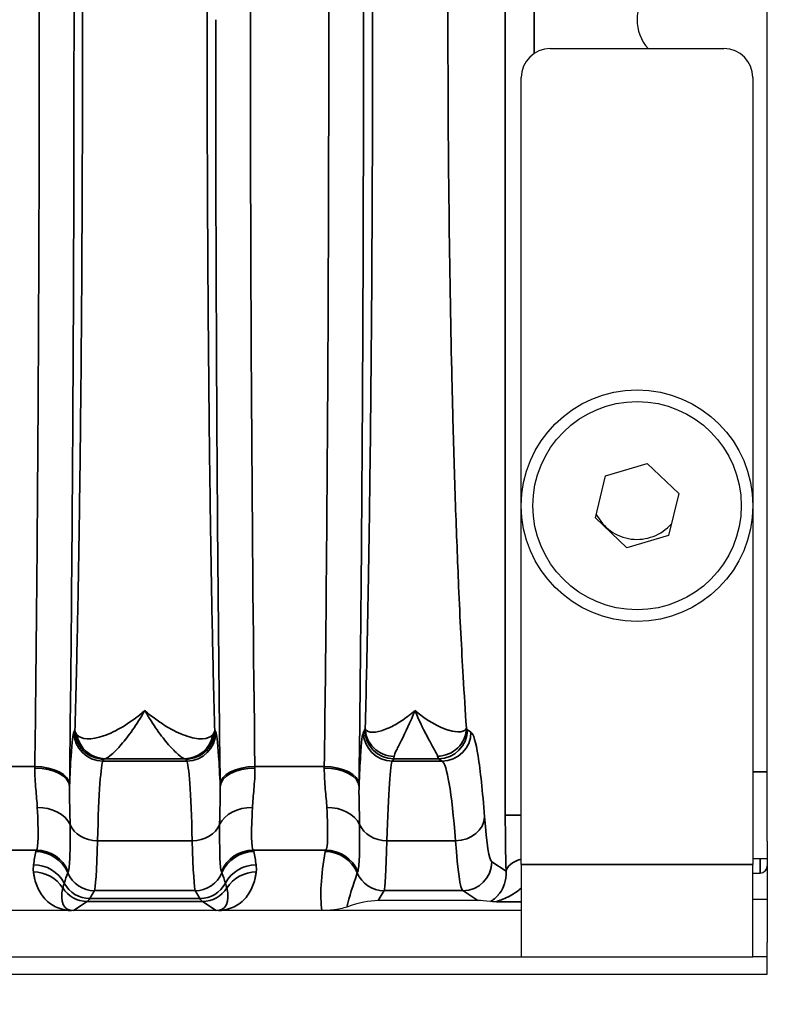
# Model space of a CAD drawing. Header units: millimetres. Extents: x 399 to 6233, y -1870 to 1602.
# Tile 547 of 656: x 6075 to 6087, y -120 to -103. Entities that reach past the tile are written whole.
import ezdxf

# ---------------------------------------------------------------- set-up
doc = ezdxf.new("R2010")
doc.units = ezdxf.units.MM
for name, color, linetype, lineweight in [('AM_5', 3, 'Continuous', 25), ('可見 (ISO)', 7, 'Continuous', 25), ('窄部可見 (ISO)', 7, 'Continuous', 35)]:
    doc.layers.add(name, color=color, linetype=linetype, lineweight=lineweight)
doc.styles.add('尺寸標註', font='romans.shx', dxfattribs={"bigfont": 'CHINESET.SHX'})
doc.dimstyles.new('CNS1$0', dxfattribs={"dimtxt": 2.5, "dimasz": 2.5, "dimexe": 1, "dimexo": 1, "dimgap": 1.5, "dimtad": 1, "dimtoh": 1, "dimdec": 1, "dimdsep": 46, "dimtxsty": '尺寸標註', "dimcen": 0, "dimclrd": 2, "dimclre": 2, "dimclrt": 1, "dimadec": 0, "dimazin": 2, "dimtp": 0.1, "dimtm": 0.1, "dimtfac": 0.71, "dimtdec": 1, "dimtmove": 0, "dimatfit": 0, "dimfxl": 0, "dimlwd": 13, "dimlwe": 13, "dimarcsym": 0})

# ---------------------------------------------------------------- blocks, each defined once
blk = doc.blocks.new('*D332')
at = {"layer": 'AM_5', "color": 2, "lineweight": 13}
for p, q in [((6099.13, -103.796), (6099.13, -138.156)), ((5938.43, -120.028), (5938.43, -138.156)), ((6096.63, -137.156), (5940.93, -137.156))]:
    blk.add_line(p, q, dxfattribs=at)
at = {"layer": 'AM_5', "color": 2, "lineweight": -2}
for points in [[(5940.93, -136.739), (5940.93, -137.573), (5938.43, -137.156)], [(6096.63, -136.739), (6096.63, -137.573), (6099.13, -137.156)]]:
    blk.add_solid(points, dxfattribs=at)
at = {"layer": 'Defpoints', "color": 0, "lineweight": -2}
for p in [(6099.13, -102.796), (5938.43, -119.028), (5938.43, -137.156)]:
    blk.add_point(p, dxfattribs=at)
at = {"layer": 'AM_5', "color": 1, "insert": (6018.78, -134.406), "char_height": 2.5, "attachment_point": 5, "style": '尺寸標註'}
blk.add_mtext('160.7', dxfattribs=at)

msp = doc.modelspace()

# ---------------------------------------------------------------- linework, layer by layer
at = {"layer": '可見 (ISO)'}
for p, q in [((6087.43, -116.996), (6087.43, -88.596)), ((6083.68, -103.296), (6086.68, -103.296)), ((6083.18, -117.396), (6083.18, -103.796)), ((6087.18, -103.796), (6087.18, -117.396)), ((6084.636, -110.678), (6085.356, -110.466)), ((6085.356, -110.466), (6085.9, -110.984)), ((6084.46, -111.408), (6084.636, -110.678)), ((6085.9, -110.984), (6085.723, -111.714)), ((6085.003, -111.925), (6084.46, -111.408)), ((6085.723, -111.714), (6085.003, -111.925)), ((6080.526, -113.296), (6080.526, -113.296)), ((6082.132, -113.296), (6082.132, -113.296)), ((6087.43, -116.996), (6087.43, -118.746)), ((6083.18, -117.396), (6083.18, -118.996)), ((6087.18, -117.296), (6087.43, -117.296)), ((6087.18, -118.996), (6087.18, -117.396)), ((6075.839, -117.546), (6075.839, -117.546)), ((6077.52, -117.546), (6077.52, -117.546)), ((6080.839, -117.546), (6080.839, -117.546)), ((6082.099, -117.546), (6082.099, -117.546)), ((6087.18, -117.546), (6087.305, -117.546)), ((6087.43, -117.496), (6087.405, -117.496)), ((6082.43, -118.022), (6080.707, -118.022)), ((6087.18, -117.996), (6087.43, -117.996)), ((6083.18, -118.196), (5978.68, -118.196)), ((6087.43, -118.996), (6087.43, -118.746)), ((5978.68, -118.996), (6083.18, -118.996)), ((6083.18, -118.996), (6087.18, -118.996)), ((6087.43, -118.996), (6087.18, -118.996)), ((6087.43, -119.296), (6087.43, -118.996)), ((5974.43, -119.296), (6087.43, -119.296))]:
    msp.add_line(p, q, dxfattribs=at)
for radius in [2, 1.8]:
    msp.add_circle((6085.18, -111.196), radius, dxfattribs=at)
for centre, radius, start, end in [((6085.93, -102.796), 0.75, 138.1897, 221.8103), ((6083.68, -103.796), 0.5, 90, 180), ((6086.68, -103.796), 0.5, 0, 90), ((6085.18, -110.996), 0.783, 206.0818, 319.2263), ((6087.305, -117.421), 0.125, 270, 0)]:
    msp.add_arc(centre, radius, start, end, dxfattribs=at)
for centre, major_axis, ratio, start_param, end_param in [((6080.207, -118.355), (-0.703, -0.26), 0.296942, 3.818001, 4.660239), ((6083.68, -118.355), (-1.346, 0.312), 0.087373, 5.606534, 5.922498)]:
    msp.add_ellipse(centre, major_axis=major_axis, ratio=ratio, start_param=start_param, end_param=end_param, dxfattribs=at)
for points, knots in [([(6082.756, -118.043), (6082.723, -118.042), (6082.698, -118.042), (6082.664, -118.04), (6082.653, -118.039), (6082.647, -118.039)], [-0.0000078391, -0.0000078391, -0.0000078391, -0.0000078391, 0.000153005, 0.000153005, 0.0003138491, 0.0003138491, 0.0003138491, 0.0003138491]), ([(6075.447, -118.196), (6075.441, -118.196), (6075.435, -118.196), (6075.428, -118.196), (6075.422, -118.196), (6075.416, -118.196), (6075.411, -118.196)], [-0.00000491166, -0.00000491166, -0.00000491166, -0.00000491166, 0.00001772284, 0.00001772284, 0.00001772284, 0.00003506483, 0.00003506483, 0.00003506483, 0.00003506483]), ([(6077.949, -118.196), (6077.942, -118.196), (6077.934, -118.196), (6077.928, -118.196), (6077.922, -118.196), (6077.917, -118.196), (6077.912, -118.196)], [0.00000000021, 0.00000000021, 0.00000000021, 0.00000000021, 0.00002113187, 0.00002113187, 0.00002113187, 0.0000394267, 0.0000394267, 0.0000394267, 0.0000394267]), ([(6080.167, -118.134), (6080.138, -118.144), (6080.101, -118.155), (6080.024, -118.172), (6079.971, -118.182), (6079.88, -118.19), (6079.852, -118.193), (6079.806, -118.195), (6079.792, -118.195), (6079.771, -118.196), (6079.764, -118.196), (6079.753, -118.196), (6079.749, -118.196), (6079.742, -118.196), (6079.739, -118.196), (6079.735, -118.196)], [-0.2326944, -0.2326944, -0.2326944, -0.2326944, -0.1132276, -0.1132276, -0.0354432, -0.0354432, -0.0129893, -0.0129893, -0.0052284, -0.0052284, -0.0022698, -0.0022698, -0.0010702, -0.0010702, 0, 0, 0, 0])]:
    msp.add_open_spline(points, degree=3, knots=knots, dxfattribs=at)
at = {"layer": '窄部可見 (ISO)'}
for p, q in [((6082.905, -116.543), (6082.905, -89.049)), ((6083.404, -102.213), (6083.404, -103.379)), ((6075.454, -115.11), (6075.472, -115.079)), ((6077.887, -115.079), (6077.905, -115.11)), ((6080.454, -115.11), (6080.478, -115.07)), ((6082.252, -115.07), (6082.312, -115.11)), ((6073.577, -115.705), (6074.779, -115.705)), ((6075.972, -115.579), (6075.954, -115.61)), ((6075.954, -115.61), (6077.405, -115.61)), ((6077.366, -115.569), (6075.994, -115.569)), ((6077.405, -115.61), (6077.387, -115.579)), ((6078.58, -115.705), (6079.779, -115.705)), ((6080.978, -115.569), (6080.954, -115.61)), ((6080.954, -115.61), (6081.813, -115.61)), ((6081.752, -115.569), (6080.978, -115.569)), ((6081.813, -115.61), (6081.752, -115.569)), ((6087.43, -115.796), (6087.18, -115.796)), ((6083.18, -116.543), (6082.905, -116.543)), ((6077.499, -116.988), (6075.86, -116.988)), ((6082.047, -116.988), (6080.86, -116.988)), ((6074.806, -117.151), (6073.517, -117.151)), ((6079.806, -117.151), (6078.553, -117.151)), ((6082.671, -117.351), (6082.918, -117.515)), ((6083.18, -117.396), (6087.18, -117.396)), ((6087.305, -117.296), (6087.305, -117.546)), ((6075.81, -117.85), (6075.729, -117.986)), ((6077.549, -117.85), (6075.81, -117.85)), ((6077.63, -117.986), (6077.549, -117.85)), ((6080.81, -117.85), (6080.707, -118.022)), ((6082.172, -117.85), (6080.81, -117.85)), ((6082.43, -118.022), (6082.172, -117.85)), ((6075.685, -118.037), (6075.447, -118.196)), ((6077.674, -118.037), (6075.685, -118.037)), ((6075.729, -117.986), (6077.63, -117.986)), ((6077.912, -118.196), (6077.674, -118.037)), ((6083.18, -118.043), (6082.756, -118.043))]:
    msp.add_line(p, q, dxfattribs=at)
for centre, major_axis, ratio, start_param, end_param in [((6079.039, -102.796), (0, -25), 0.02145, 4.169777, 4.712389), ((6079.039, -102.796), (0, -25), 0.02145, 4.712389, 5.255001), ((6080.476, -112.574), (0, -2.497), 0.020942, 0.034786, 0.167317), ((6082.256, -112.568), (0, -2.503), 0.052336, 6.10989, 6.24844), ((6075.954, -115.11), (-0.429, 0.257), 0.999172, 0.54067, 2.110736), ((6075.994, -115.07), (0.117, -0.486), 0.989056, 4.648351, 6.04438), ((6077.366, -115.07), (-0.117, -0.486), 0.989056, 0.238805, 1.634834), ((6077.405, -115.11), (0.429, 0.257), 0.999172, 4.17245, 5.742515), ((6080.954, -115.11), (0.429, -0.257), 0.999172, 3.682263, 5.252328), ((6080.978, -115.07), (0.429, -0.257), 0.999172, 3.682263, 5.252328), ((6081.752, -115.07), (0.277, 0.416), 0.998023, 3.730274, 5.299244), ((6081.813, -115.11), (0.277, 0.416), 0.998023, 3.730274, 5.299244), ((6080.976, -112.57), (0, -3.001), 0.017453, 0.034901, 0.167215), ((6081.757, -112.566), (0, -3.006), 0.043632, 6.109925, 6.248313), ((6074.731, -114.547), (0.008, 2.508), 0.023353, 4.220304, 4.232385), ((6074.779, -116.015), (0.6, -0.008), 0.516344, 0.024457, 1.577318), ((6075.96, -123.608), (0, 8.003), 0.022251, 0.034889, 0.596848), ((6077.399, -123.608), (0, 8.003), 0.022251, 5.686337, 6.248296), ((6078.58, -116.015), (-0.6, -0.008), 0.516344, 4.705867, 6.258728), ((6078.629, -114.547), (0.008, -2.509), 0.023353, 5.192398, 5.204479), ((6079.731, -114.547), (0.008, 2.509), 0.023353, 4.220301, 4.232382), ((6079.779, -116.015), (0.6, -0.008), 0.516344, 0.024457, 1.577318), ((6080.96, -123.608), (0, 8.003), 0.022251, 0.034889, 0.596848), ((6081.797, -123.605), (0, -8), 0.055683, 2.544616, 3.106686), ((6074.779, -116.047), (0.6, -0.008), 0.525274, 0.024614, 1.577589), ((6078.581, -116.047), (-0.6, -0.008), 0.525274, 4.705596, 6.258572), ((6079.779, -116.047), (0.6, -0.008), 0.525274, 0.024614, 1.577589), ((6075.33, -114.625), (0.008, 3.01), 0.01946, 4.220267, 4.232368), ((6078.029, -114.625), (0.008, -3.01), 0.019461, 5.192415, 5.204517), ((6080.33, -114.625), (0.008, 3.01), 0.019461, 4.220257, 4.232359), ((6074.822, -116.865), (0.6, 0.023), 0.752166, 0.306707, 1.54183), ((6078.538, -116.865), (-0.6, 0.023), 0.752166, 4.741355, 5.976479), ((6079.822, -116.865), (0.6, 0.023), 0.752166, 0.306707, 1.54183), ((6082.047, -116.575), (0.499, 0.038), 0.826263, 4.648767, 6.190139), ((6082.666, -113.648), (0.013, -3.705), 0.057031, 5.622891, 6.244935), ((6082.99, -116.641), (0.005, -1.79), 0.047447, 4.657656, 5.222504), ((6075.86, -116.575), (-0.5, 0.015), 0.826915, 0.361643, 1.596274), ((6077.499, -116.575), (0.5, 0.015), 0.826915, 4.686911, 5.921542), ((6080.86, -116.575), (-0.5, 0.015), 0.826915, 0.361643, 1.596274), ((6075.812, -113.736), (0.005, 4.117), 0.020515, 3.17966, 3.801678), ((6077.547, -113.736), (-0.005, 4.117), 0.020515, 2.481507, 3.103525), ((6080.812, -113.736), (0.005, 4.117), 0.020515, 3.17966, 3.801678), ((6082.166, -113.736), (-0.013, 4.117), 0.051328, 2.481346, 3.103383), ((6075.536, -116.663), (-0.583, -1.898), 0.300773, 5.075994, 5.20279), ((6086.474, -117.182), (-11.679, 0), 0.058758, 6.23842, 6.27237), ((6074.795, -117.773), (-0.59, 0.11), 0.998212, 3.721475, 4.896388), ((6074.806, -117.75), (-0.477, 0.364), 0.997266, 4.194851, 5.363923), ((6078.553, -117.75), (-0.477, -0.364), 0.997266, 4.060855, 5.229927), ((6078.564, -117.773), (-0.59, -0.11), 0.998212, 4.52839, 5.703303), ((6066.886, -117.182), (11.679, 0), 0.058758, 0.010815, 0.044766), ((6077.823, -116.663), (0.583, -1.898), 0.300773, 1.080395, 1.207191), ((6091.473, -117.182), (-11.679, 0), 0.058758, 6.238419, 6.272371), ((6079.795, -117.773), (-0.59, 0.11), 0.998212, 3.721475, 4.896388), ((6079.806, -117.75), (-0.477, 0.364), 0.997266, 4.194851, 5.363923), ((6074.758, -118.001), (-0.594, 0.083), 0.998238, 3.769539, 4.851199), ((6078.601, -118.001), (-0.594, -0.083), 0.998238, 4.573579, 5.655239), ((6082.172, -117.351), (0.277, 0.416), 0.998023, 3.730274, 5.299244), ((6083.417, -117.515), (-0.5, -0.015), 0.485876, 5.193812, 6.22327), ((6074.756, -118.125), (-0.595, -0.075), 0.998245, 3.58034, 4.5867), ((9203.209, -120.743), (-3128.282, 0.854), 0.045755, 6.266788, 6.268029), ((6078.36, -109.725), (-3.014, -7.827), 0.001618, 6.189135, 6.234176), ((6075.81, -117.351), (-0.429, 0.257), 0.999172, 0.935442, 2.110736), ((6077.549, -117.351), (0.429, 0.257), 0.999172, 4.17245, 5.347743), ((6074.999, -109.725), (3.014, -7.827), 0.001618, 0.049009, 0.09405), ((2950.15, -120.743), (3128.282, 0.854), 0.045755, 0.015157, 0.016397), ((6078.603, -118.125), (-0.595, 0.075), 0.998245, 4.838078, 5.844438), ((6081.182, -116.731), (1.006, 2.097), 0.194686, 2.059644, 2.3927), ((6083.36, -109.725), (-3.014, -7.827), 0.001618, 6.189135, 6.234176), ((6080.81, -117.351), (0.429, -0.257), 0.999172, 4.077035, 5.252328), ((6075.729, -117.486), (-0.429, 0.257), 0.999172, 1.028727, 2.110736), ((6077.63, -117.486), (0.429, 0.257), 0.999172, 4.17245, 5.254458), ((6075.96, -117.353), (0.641, 0.802), 0.399262, 2.444096, 3.45076), ((6075.685, -117.537), (-0.277, 0.416), 0.999683, 1.546818, 2.553481), ((6077.674, -117.537), (0.277, 0.416), 0.999683, 3.729704, 4.736367), ((6077.399, -117.353), (-0.641, 0.802), 0.399262, 2.832426, 3.839089), ((6075.656, -18.003), (0, -100.043), 0.020838, 0.01396, 0.034899), ((6077.703, -18.003), (0, -100.043), 0.020838, 6.248286, 6.269226)]:
    msp.add_ellipse(centre, major_axis=major_axis, ratio=ratio, start_param=start_param, end_param=end_param, dxfattribs=at)
for points, knots in [([(6075.379, -89.577), (6075.404, -91.559), (6075.423, -93.705), (6075.436, -95.935), (6075.449, -98.166), (6075.456, -100.481), (6075.456, -102.796), (6075.456, -105.111), (6075.449, -107.426), (6075.436, -109.657), (6075.423, -111.887), (6075.404, -114.032), (6075.379, -116.015)], [2.598981, 2.598981, 2.598981, 2.598981, 2.870287, 2.870287, 2.870287, 3.141593, 3.141593, 3.141593, 3.412899, 3.412899, 3.412899, 3.684204, 3.684204, 3.684204, 3.684204]), ([(6080.379, -89.577), (6080.404, -91.559), (6080.423, -93.705), (6080.436, -95.935), (6080.449, -98.166), (6080.456, -100.481), (6080.456, -102.796), (6080.456, -105.111), (6080.449, -107.426), (6080.436, -109.657), (6080.423, -111.887), (6080.404, -114.032), (6080.379, -116.015)], [2.598981, 2.598981, 2.598981, 2.598981, 2.870287, 2.870287, 2.870287, 3.141593, 3.141593, 3.141593, 3.412899, 3.412899, 3.412899, 3.684204, 3.684204, 3.684204, 3.684204]), ([(6074.779, -115.705), (6074.804, -113.769), (6074.823, -111.674), (6074.849, -107.318), (6074.856, -105.057), (6074.856, -100.535), (6074.849, -98.274), (6074.823, -93.918), (6074.804, -91.823), (6074.779, -89.887)], [2.598981, 2.598981, 2.598981, 2.598981, 2.870287, 2.870287, 3.141593, 3.141593, 3.412899, 3.412899, 3.684204, 3.684204, 3.684204, 3.684204]), ([(6079.779, -115.705), (6079.804, -113.769), (6079.823, -111.674), (6079.849, -107.318), (6079.856, -105.057), (6079.856, -100.535), (6079.849, -98.274), (6079.823, -93.918), (6079.804, -91.823), (6079.779, -89.887)], [2.598981, 2.598981, 2.598981, 2.598981, 2.870287, 2.870287, 3.141593, 3.141593, 3.412899, 3.412899, 3.684204, 3.684204, 3.684204, 3.684204]), ([(6075.472, -115.079), (6075.483, -114.71), (6075.493, -114.311), (6075.503, -113.901), (6075.511, -113.505), (6075.52, -113.08), (6075.528, -112.635), (6075.536, -112.183), (6075.544, -111.708), (6075.551, -111.211), (6075.558, -110.714), (6075.564, -110.189), (6075.57, -109.66), (6075.572, -109.398), (6075.575, -109.133), (6075.578, -108.864), (6075.58, -108.591), (6075.582, -108.314), (6075.585, -108.034), (6075.589, -107.479), (6075.592, -106.908), (6075.595, -106.326), (6075.601, -105.162), (6075.604, -103.985), (6075.604, -102.796), (6075.604, -101.607), (6075.601, -100.43), (6075.595, -99.266), (6075.591, -98.39), (6075.585, -97.543), (6075.578, -96.728), (6075.575, -96.459), (6075.572, -96.194), (6075.57, -95.932), (6075.564, -95.403), (6075.558, -94.878), (6075.551, -94.381), (6075.544, -93.884), (6075.536, -93.409), (6075.528, -92.957), (6075.52, -92.512), (6075.511, -92.087), (6075.503, -91.691), (6075.493, -91.281), (6075.483, -90.882), (6075.472, -90.513)], [0.0294093, 0.0294093, 0.0294093, 0.0294093, 0.089244, 0.089244, 0.089244, 0.1470574, 0.1470574, 0.1470574, 0.2058814, 0.2058814, 0.2058814, 0.2647055, 0.2647055, 0.2647055, 0.2938656, 0.2938656, 0.2938656, 0.3235296, 0.3235296, 0.3235296, 0.3823536, 0.3823536, 0.3823536, 0.5, 0.5, 0.5, 0.6176498, 0.6176498, 0.6176498, 0.7061501, 0.7061501, 0.7061501, 0.735298, 0.735298, 0.735298, 0.794122, 0.794122, 0.794122, 0.8529461, 0.8529461, 0.8529461, 0.9107639, 0.9107639, 0.9107639, 0.9705942, 0.9705942, 0.9705942, 0.9705942]), ([(6077.887, -90.513), (6077.876, -90.882), (6077.866, -91.281), (6077.857, -91.691), (6077.848, -92.087), (6077.839, -92.512), (6077.831, -92.957), (6077.823, -93.409), (6077.816, -93.884), (6077.809, -94.381), (6077.802, -94.878), (6077.795, -95.403), (6077.79, -95.932), (6077.787, -96.194), (6077.784, -96.459), (6077.782, -96.728), (6077.779, -97.001), (6077.777, -97.278), (6077.775, -97.558), (6077.77, -98.113), (6077.767, -98.684), (6077.764, -99.266), (6077.758, -100.43), (6077.755, -101.607), (6077.755, -102.796), (6077.755, -103.985), (6077.758, -105.162), (6077.764, -106.326), (6077.768, -107.202), (6077.774, -108.049), (6077.782, -108.864), (6077.784, -109.133), (6077.787, -109.398), (6077.79, -109.66), (6077.795, -110.189), (6077.802, -110.714), (6077.809, -111.211), (6077.816, -111.708), (6077.823, -112.183), (6077.831, -112.635), (6077.839, -113.08), (6077.848, -113.505), (6077.857, -113.901), (6077.866, -114.311), (6077.876, -114.71), (6077.887, -115.079)], [0.0294093, 0.0294093, 0.0294093, 0.0294093, 0.089244, 0.089244, 0.089244, 0.1470574, 0.1470574, 0.1470574, 0.2058814, 0.2058814, 0.2058814, 0.2647055, 0.2647055, 0.2647055, 0.2938656, 0.2938656, 0.2938656, 0.3235296, 0.3235296, 0.3235296, 0.3823536, 0.3823536, 0.3823536, 0.5, 0.5, 0.5, 0.6176498, 0.6176498, 0.6176498, 0.7061501, 0.7061501, 0.7061501, 0.735298, 0.735298, 0.735298, 0.794122, 0.794122, 0.794122, 0.8529461, 0.8529461, 0.8529461, 0.9107639, 0.9107639, 0.9107639, 0.9705942, 0.9705942, 0.9705942, 0.9705942]), ([(6080.485, -115.036), (6080.493, -114.754), (6080.5, -114.457), (6080.507, -114.152), (6080.518, -113.671), (6080.529, -113.148), (6080.539, -112.596), (6080.546, -112.146), (6080.554, -111.673), (6080.561, -111.178), (6080.567, -110.683), (6080.574, -110.161), (6080.579, -109.634), (6080.581, -109.432), (6080.583, -109.229), (6080.585, -109.023), (6080.588, -108.691), (6080.591, -108.354), (6080.594, -108.012), (6080.598, -107.458), (6080.601, -106.89), (6080.604, -106.31), (6080.61, -105.151), (6080.613, -103.979), (6080.613, -102.796), (6080.613, -101.613), (6080.61, -100.442), (6080.604, -99.282), (6080.6, -98.344), (6080.593, -97.439), (6080.585, -96.569), (6080.583, -96.363), (6080.581, -96.16), (6080.579, -95.958), (6080.574, -95.431), (6080.567, -94.909), (6080.561, -94.414), (6080.554, -93.919), (6080.546, -93.446), (6080.539, -92.996), (6080.529, -92.445), (6080.518, -91.921), (6080.507, -91.44), (6080.5, -91.135), (6080.493, -90.838), (6080.485, -90.556)], [0.0305667, 0.0305667, 0.0305667, 0.0305667, 0.076192, 0.076192, 0.076192, 0.1479255, 0.1479255, 0.1479255, 0.2066049, 0.2066049, 0.2066049, 0.2652842, 0.2652842, 0.2652842, 0.2877291, 0.2877291, 0.2877291, 0.3239636, 0.3239636, 0.3239636, 0.382643, 0.382643, 0.382643, 0.5, 0.5, 0.5, 0.6173605, 0.6173605, 0.6173605, 0.7122881, 0.7122881, 0.7122881, 0.7347193, 0.7347193, 0.7347193, 0.7933987, 0.7933987, 0.7933987, 0.8520781, 0.8520781, 0.8520781, 0.9238154, 0.9238154, 0.9238154, 0.9694369, 0.9694369, 0.9694369, 0.9694369]), ([(6082.233, -90.558), (6082.214, -90.839), (6082.195, -91.136), (6082.177, -91.44), (6082.15, -91.921), (6082.123, -92.446), (6082.099, -92.998), (6082.08, -93.449), (6082.061, -93.922), (6082.044, -94.417), (6082.028, -94.911), (6082.012, -95.433), (6081.998, -95.96), (6081.993, -96.161), (6081.988, -96.364), (6081.983, -96.569), (6081.975, -96.901), (6081.968, -97.239), (6081.962, -97.581), (6081.951, -98.135), (6081.942, -98.704), (6081.935, -99.283), (6081.921, -100.442), (6081.914, -101.613), (6081.914, -102.796), (6081.914, -103.979), (6081.921, -105.15), (6081.935, -106.309), (6081.947, -107.247), (6081.963, -108.153), (6081.983, -109.023), (6081.988, -109.228), (6081.993, -109.431), (6081.998, -109.632), (6082.012, -110.159), (6082.028, -110.681), (6082.044, -111.175), (6082.061, -111.67), (6082.08, -112.143), (6082.099, -112.594), (6082.123, -113.146), (6082.15, -113.671), (6082.177, -114.152), (6082.195, -114.456), (6082.214, -114.753), (6082.233, -115.034)], [0.0306519, 0.0306519, 0.0306519, 0.0306519, 0.0761423, 0.0761423, 0.0761423, 0.1479894, 0.1479894, 0.1479894, 0.2066581, 0.2066581, 0.2066581, 0.2653269, 0.2653269, 0.2653269, 0.287704, 0.287704, 0.287704, 0.3239956, 0.3239956, 0.3239956, 0.3826644, 0.3826644, 0.3826644, 0.5, 0.5, 0.5, 0.6173393, 0.6173393, 0.6173393, 0.7123132, 0.7123132, 0.7123132, 0.7346768, 0.7346768, 0.7346768, 0.7933455, 0.7933455, 0.7933455, 0.8520143, 0.8520143, 0.8520143, 0.9238651, 0.9238651, 0.9238651, 0.9693517, 0.9693517, 0.9693517, 0.9693517]), ([(6077.98, -116.015), (6077.955, -114.032), (6077.936, -111.887), (6077.923, -109.657), (6077.91, -107.426), (6077.903, -105.111), (6077.903, -102.796)], [5.7405735, 5.7405735, 5.7405735, 5.7405735, 6.0118794, 6.0118794, 6.0118794, 6.2831853, 6.2831853, 6.2831853, 6.2831853]), ([(6075.506, -115.154), (6075.579, -115.243), (6075.757, -115.248), (6075.967, -115.175), (6076.178, -115.103), (6076.429, -114.953), (6076.68, -114.738)], [0, 0, 0, 0, 0.00119489, 0.00119489, 0.00119489, 0.002389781, 0.002389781, 0.002389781, 0.002389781]), ([(6076.68, -114.738), (6076.608, -114.862), (6076.536, -114.974), (6076.467, -115.073), (6076.399, -115.17), (6076.334, -115.254), (6076.273, -115.324), (6076.211, -115.396), (6076.154, -115.454), (6076.105, -115.496), (6076.057, -115.538), (6076.017, -115.563), (6075.994, -115.569)], [-0.000011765, -0.000011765, -0.000011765, -0.000011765, 0.000565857, 0.000565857, 0.000565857, 0.001135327, 0.001135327, 0.001135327, 0.001714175, 0.001714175, 0.001714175, 0.002298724, 0.002298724, 0.002298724, 0.002298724]), ([(6076.68, -114.738), (6076.742, -114.792), (6076.805, -114.842), (6076.867, -114.887), (6076.929, -114.932), (6076.99, -114.974), (6077.05, -115.01), (6077.166, -115.081), (6077.277, -115.135), (6077.38, -115.171), (6077.384, -115.173), (6077.387, -115.174), (6077.391, -115.175), (6077.494, -115.21), (6077.588, -115.228), (6077.666, -115.226), (6077.668, -115.226), (6077.671, -115.226), (6077.674, -115.226), (6077.753, -115.222), (6077.816, -115.199), (6077.853, -115.154)], [-0.000011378, -0.000011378, -0.000011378, -0.000011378, 0.000287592, 0.000287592, 0.000287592, 0.000586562, 0.000586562, 0.000586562, 0.001165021, 0.001165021, 0.001165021, 0.001184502, 0.001184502, 0.001184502, 0.001762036, 0.001762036, 0.001762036, 0.001782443, 0.001782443, 0.001782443, 0.002380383, 0.002380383, 0.002380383, 0.002380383]), ([(6077.366, -115.569), (6077.342, -115.563), (6077.304, -115.538), (6077.256, -115.497), (6077.208, -115.456), (6077.15, -115.399), (6077.089, -115.327), (6077.027, -115.256), (6076.961, -115.172), (6076.892, -115.073), (6076.823, -114.974), (6076.75, -114.861), (6076.68, -114.738)], [0, 0, 0, 0, 0.000572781, 0.000572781, 0.000572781, 0.001145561, 0.001145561, 0.001145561, 0.001718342, 0.001718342, 0.001718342, 0.002291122, 0.002291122, 0.002291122, 0.002291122]), ([(6080.485, -115.036), (6080.488, -115.075), (6080.52, -115.101), (6080.57, -115.109), (6080.572, -115.109), (6080.574, -115.11), (6080.576, -115.11), (6080.626, -115.117), (6080.692, -115.108), (6080.769, -115.085), (6080.772, -115.084), (6080.776, -115.082), (6080.779, -115.081), (6080.816, -115.069), (6080.856, -115.054), (6080.897, -115.035), (6080.964, -115.004), (6081.037, -114.964), (6081.112, -114.914), (6081.15, -114.889), (6081.188, -114.862), (6081.227, -114.833), (6081.246, -114.818), (6081.265, -114.803), (6081.284, -114.787), (6081.304, -114.772), (6081.323, -114.755), (6081.343, -114.738)], [-0.00000006, -0.00000006, -0.00000006, -0.00000006, 0.000497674, 0.000497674, 0.000497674, 0.000519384, 0.000519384, 0.000519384, 0.000995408, 0.000995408, 0.000995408, 0.001017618, 0.001017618, 0.001017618, 0.001244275, 0.001244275, 0.001244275, 0.001617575, 0.001617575, 0.001617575, 0.001804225, 0.001804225, 0.001804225, 0.00189755, 0.00189755, 0.00189755, 0.001990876, 0.001990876, 0.001990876, 0.001990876]), ([(6081.343, -114.738), (6081.263, -114.943), (6081.18, -115.115), (6081.079, -115.316), (6081.049, -115.373), (6081.003, -115.467), (6080.987, -115.504), (6080.985, -115.529)], [-0.000011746, -0.000011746, -0.000011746, -0.000011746, 0.000905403, 0.000905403, 0.001363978, 0.001363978, 0.001822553, 0.001822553, 0.001822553, 0.001822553]), ([(6081.343, -114.738), (6081.549, -114.91), (6081.754, -115.024), (6081.917, -115.074), (6081.921, -115.075), (6081.924, -115.076), (6081.927, -115.077), (6082.006, -115.101), (6082.075, -115.11), (6082.129, -115.104), (6082.131, -115.103), (6082.133, -115.103), (6082.136, -115.103), (6082.19, -115.095), (6082.225, -115.071), (6082.233, -115.034)], [-0.000011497, -0.000011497, -0.000011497, -0.000011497, 0.000957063, 0.000957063, 0.000957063, 0.000976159, 0.000976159, 0.000976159, 0.001448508, 0.001448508, 0.001448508, 0.001469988, 0.001469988, 0.001469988, 0.001963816, 0.001963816, 0.001963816, 0.001963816]), ([(6081.734, -115.526), (6081.728, -115.5), (6081.708, -115.462), (6081.682, -115.415), (6081.656, -115.367), (6081.623, -115.31), (6081.587, -115.244), (6081.515, -115.111), (6081.427, -114.94), (6081.343, -114.738)], [0, 0, 0, 0, 0.000455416, 0.000455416, 0.000455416, 0.000909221, 0.000909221, 0.000909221, 0.001818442, 0.001818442, 0.001818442, 0.001818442]), ([(6080.485, -115.036), (6080.485, -115.165), (6080.539, -115.293), (6080.632, -115.384), (6080.724, -115.476), (6080.854, -115.529), (6080.985, -115.529)], [0.0001264, 0.0001264, 0.0001264, 0.0001264, 0.5, 0.5, 0.5, 1, 1, 1, 1]), ([(6081.734, -115.526), (6081.864, -115.525), (6081.993, -115.471), (6082.086, -115.38), (6082.178, -115.289), (6082.232, -115.162), (6082.233, -115.034)], [0, 0, 0, 0, 0.5, 0.5, 0.5, 0.9998705, 0.9998705, 0.9998705, 0.9998705]), ([(6075.379, -116.047), (6075.387, -115.842), (6075.396, -115.666), (6075.405, -115.525), (6075.421, -115.277), (6075.437, -115.137), (6075.454, -115.11)], [1.0953922, 1.0953922, 1.0953922, 1.0953922, 1.2550802, 1.2550802, 1.2550802, 1.5358897, 1.5358897, 1.5358897, 1.5358897]), ([(6075.472, -115.079), (6075.473, -115.079), (6075.473, -115.082), (6075.473, -115.083), (6075.473, -115.085), (6075.473, -115.086), (6075.474, -115.088), (6075.474, -115.091), (6075.475, -115.094), (6075.476, -115.097), (6075.477, -115.104), (6075.48, -115.11), (6075.482, -115.116), (6075.488, -115.129), (6075.496, -115.142), (6075.506, -115.154)], [-0.00000006, -0.00000006, -0.00000006, -0.00000006, 0.0000185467, 0.0000185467, 0.0000185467, 0.0000394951, 0.0000394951, 0.0000394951, 0.0000814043, 0.0000814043, 0.0000814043, 0.0001653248, 0.0001653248, 0.0001653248, 0.0003340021, 0.0003340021, 0.0003340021, 0.0003340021]), ([(6075.972, -115.579), (6075.842, -115.578), (6075.712, -115.525), (6075.619, -115.432), (6075.526, -115.34), (6075.473, -115.21), (6075.472, -115.079)], [0, 0, 0, 0, 0.5, 0.5, 0.5, 1, 1, 1, 1]), ([(6077.387, -115.579), (6077.518, -115.578), (6077.648, -115.525), (6077.74, -115.432), (6077.833, -115.34), (6077.887, -115.21), (6077.887, -115.079)], [0, 0, 0, 0, 0.5, 0.5, 0.5, 1, 1, 1, 1]), ([(6077.905, -115.11), (6077.922, -115.137), (6077.939, -115.277), (6077.954, -115.525), (6077.964, -115.666), (6077.972, -115.842), (6077.981, -116.047)], [1.6057029, 1.6057029, 1.6057029, 1.6057029, 1.8865124, 1.8865124, 1.8865124, 2.0462004, 2.0462004, 2.0462004, 2.0462004]), ([(6080.379, -116.047), (6080.387, -115.842), (6080.396, -115.666), (6080.405, -115.525), (6080.421, -115.277), (6080.437, -115.137), (6080.454, -115.11)], [1.0953922, 1.0953922, 1.0953922, 1.0953922, 1.2550802, 1.2550802, 1.2550802, 1.5358897, 1.5358897, 1.5358897, 1.5358897]), ([(6082.312, -115.11), (6082.354, -115.138), (6082.395, -115.278), (6082.474, -115.773), (6082.512, -116.127), (6082.547, -116.575)], [1.6057029, 1.6057029, 1.6057029, 1.6057029, 1.8867378, 1.8867378, 2.1677727, 2.1677727, 2.1677727, 2.1677727]), ([(6074.822, -116.413), (6074.817, -116.314), (6074.806, -116.208), (6074.796, -116.095), (6074.786, -115.981), (6074.777, -115.861), (6074.779, -115.732)], [0, 0, 0, 0, 0.000446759, 0.000446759, 0.000446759, 0.000893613, 0.000893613, 0.000893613, 0.000893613]), ([(6078.581, -115.732), (6078.583, -115.861), (6078.573, -115.981), (6078.563, -116.095), (6078.553, -116.208), (6078.542, -116.314), (6078.538, -116.413)], [0, 0, 0, 0, 0.000446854, 0.000446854, 0.000446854, 0.000893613, 0.000893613, 0.000893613, 0.000893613]), ([(6079.822, -116.413), (6079.817, -116.314), (6079.806, -116.208), (6079.796, -116.095), (6079.786, -115.981), (6079.777, -115.861), (6079.779, -115.732)], [0, 0, 0, 0, 0.000446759, 0.000446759, 0.000446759, 0.000893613, 0.000893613, 0.000893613, 0.000893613]), ([(6075.379, -116.047), (6075.376, -116.16), (6075.379, -116.269), (6075.382, -116.375), (6075.384, -116.488), (6075.388, -116.598), (6075.388, -116.707)], [0.000000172, 0.000000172, 0.000000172, 0.000000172, 0.000500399, 0.000500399, 0.000500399, 0.001035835, 0.001035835, 0.001035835, 0.001035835]), ([(6077.971, -116.707), (6077.972, -116.598), (6077.975, -116.488), (6077.978, -116.375), (6077.98, -116.269), (6077.983, -116.16), (6077.981, -116.047)], [0, 0, 0, 0, 0.000535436, 0.000535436, 0.000535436, 0.001035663, 0.001035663, 0.001035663, 0.001035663]), ([(6080.379, -116.047), (6080.376, -116.16), (6080.379, -116.269), (6080.382, -116.375), (6080.384, -116.488), (6080.388, -116.598), (6080.388, -116.707)], [0.000000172, 0.000000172, 0.000000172, 0.000000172, 0.000500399, 0.000500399, 0.000500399, 0.001035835, 0.001035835, 0.001035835, 0.001035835]), ([(6074.806, -117.151), (6074.824, -117.131), (6074.835, -117.058), (6074.836, -116.932), (6074.838, -116.806), (6074.832, -116.633), (6074.822, -116.413)], [0, 0, 0, 0, 0.000987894, 0.000987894, 0.000987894, 0.001975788, 0.001975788, 0.001975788, 0.001975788]), ([(6078.538, -116.413), (6078.527, -116.633), (6078.521, -116.807), (6078.523, -116.933), (6078.525, -117.059), (6078.535, -117.131), (6078.553, -117.151)], [0, 0, 0, 0, 0.000987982, 0.000987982, 0.000987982, 0.001975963, 0.001975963, 0.001975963, 0.001975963]), ([(6079.806, -117.151), (6079.824, -117.131), (6079.835, -117.058), (6079.836, -116.932), (6079.838, -116.806), (6079.832, -116.633), (6079.822, -116.413)], [0, 0, 0, 0, 0.000987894, 0.000987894, 0.000987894, 0.001975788, 0.001975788, 0.001975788, 0.001975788]), ([(6075.388, -116.707), (6075.389, -116.938), (6075.389, -117.122), (6075.384, -117.26), (6075.379, -117.397), (6075.37, -117.484), (6075.358, -117.517)], [0, 0, 0, 0, 0.001125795, 0.001125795, 0.001125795, 0.00225159, 0.00225159, 0.00225159, 0.00225159]), ([(6078.001, -117.517), (6077.989, -117.484), (6077.98, -117.398), (6077.971, -117.123), (6077.97, -116.938), (6077.971, -116.707)], [0, 0, 0, 0, 0.001138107, 0.001138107, 0.002276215, 0.002276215, 0.002276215, 0.002276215]), ([(6080.388, -116.707), (6080.389, -116.938), (6080.389, -117.122), (6080.384, -117.26), (6080.379, -117.397), (6080.37, -117.484), (6080.358, -117.517)], [0, 0, 0, 0, 0.001125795, 0.001125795, 0.001125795, 0.00225159, 0.00225159, 0.00225159, 0.00225159]), ([(6079.735, -118.196), (6079.719, -118.066), (6079.715, -117.916), (6079.724, -117.753), (6079.733, -117.574), (6079.757, -117.378), (6079.795, -117.174)], [3.8442704, 3.8442704, 3.8442704, 3.8442704, 4.0696423, 4.0696423, 4.0696423, 4.3163862, 4.3163862, 4.3163862, 4.3163862]), ([(6075.411, -118.196), (6075.374, -118.194), (6075.338, -118.19), (6075.302, -118.183), (6075.256, -118.175), (6075.21, -118.161), (6075.166, -118.142), (6075.085, -118.108), (6075.012, -118.056), (6074.953, -117.99), (6074.896, -117.928), (6074.851, -117.854), (6074.819, -117.774), (6074.803, -117.735), (6074.79, -117.695), (6074.78, -117.654), (6074.775, -117.634), (6074.77, -117.614), (6074.766, -117.592), (6074.762, -117.571), (6074.759, -117.549), (6074.756, -117.526)], [3.1737609, 3.1737609, 3.1737609, 3.1737609, 3.2784434, 3.2784434, 3.2784434, 3.4153698, 3.4153698, 3.4153698, 3.6706773, 3.6706773, 3.6706773, 3.9118795, 3.9118795, 3.9118795, 4.0298953, 4.0298953, 4.0298953, 4.0886311, 4.0886311, 4.0886311, 4.1473165, 4.1473165, 4.1473165, 4.1473165]), ([(6078.603, -117.526), (6078.6, -117.549), (6078.597, -117.571), (6078.593, -117.592), (6078.589, -117.614), (6078.584, -117.634), (6078.579, -117.654), (6078.569, -117.695), (6078.556, -117.735), (6078.54, -117.774), (6078.508, -117.854), (6078.463, -117.928), (6078.407, -117.99), (6078.347, -118.056), (6078.274, -118.108), (6078.193, -118.142), (6078.149, -118.161), (6078.104, -118.175), (6078.057, -118.183), (6078.021, -118.19), (6077.985, -118.194), (6077.949, -118.196)], [2.1358688, 2.1358688, 2.1358688, 2.1358688, 2.1945542, 2.1945542, 2.1945542, 2.25329, 2.25329, 2.25329, 2.3713058, 2.3713058, 2.3713058, 2.612508, 2.612508, 2.612508, 2.8678155, 2.8678155, 2.8678155, 3.004742, 3.004742, 3.004742, 3.1094244, 3.1094244, 3.1094244, 3.1094244]), ([(6082.647, -118.039), (6082.648, -118.038), (6082.649, -118.038), (6082.649, -118.037), (6082.65, -118.037), (6082.651, -118.037), (6082.651, -118.036), (6082.661, -118.029), (6082.674, -118.022), (6082.687, -118.012), (6082.7, -118.003), (6082.714, -117.992), (6082.728, -117.98), (6082.732, -117.977), (6082.736, -117.973), (6082.739, -117.97), (6082.753, -117.958), (6082.766, -117.944), (6082.779, -117.929), (6082.782, -117.926), (6082.786, -117.922), (6082.789, -117.918), (6082.792, -117.914), (6082.795, -117.911), (6082.798, -117.907), (6082.8, -117.904), (6082.801, -117.902), (6082.803, -117.9), (6082.808, -117.894), (6082.813, -117.887), (6082.817, -117.881), (6082.844, -117.842), (6082.868, -117.797), (6082.887, -117.741), (6082.888, -117.738), (6082.89, -117.735), (6082.891, -117.731), (6082.91, -117.671), (6082.923, -117.602), (6082.918, -117.515)], [0, 0, 0, 0, 0.000012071, 0.000012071, 0.000012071, 0.000023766, 0.000023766, 0.000023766, 0.000205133, 0.000205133, 0.000205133, 0.000386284, 0.000386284, 0.000386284, 0.000434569, 0.000434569, 0.000434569, 0.000603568, 0.000603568, 0.000603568, 0.000645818, 0.000645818, 0.000645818, 0.00068593, 0.00068593, 0.00068593, 0.000709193, 0.000709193, 0.000709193, 0.000772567, 0.000772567, 0.000772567, 0.001138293, 0.001138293, 0.001138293, 0.001158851, 0.001158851, 0.001158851, 0.001545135, 0.001545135, 0.001545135, 0.001545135]), ([(6075.288, -117.72), (6075.282, -117.735), (6075.278, -117.75), (6075.274, -117.763), (6075.269, -117.778), (6075.266, -117.792), (6075.263, -117.804)], [0, 0, 0, 0, 0.001000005, 0.001000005, 0.001000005, 0.002089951, 0.002089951, 0.002089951, 0.002089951]), ([(6078.096, -117.804), (6078.094, -117.793), (6078.09, -117.78), (6078.086, -117.767), (6078.082, -117.752), (6078.077, -117.737), (6078.072, -117.72)], [0, 0, 0, 0, 0.001000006, 0.001000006, 0.001000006, 0.00208995, 0.00208995, 0.00208995, 0.00208995]), ([(6083.18, -117.804), (6083.166, -117.816), (6083.152, -117.828), (6083.138, -117.84), (6083.061, -117.903), (6082.977, -117.95), (6082.898, -117.984), (6082.896, -117.985), (6082.894, -117.985), (6082.892, -117.986), (6082.855, -118.002), (6082.819, -118.015), (6082.791, -118.025), (6082.789, -118.025), (6082.787, -118.026), (6082.785, -118.027), (6082.758, -118.036), (6082.744, -118.042), (6082.756, -118.043)], [0.0007788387, 0.0007788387, 0.0007788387, 0.0007788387, 0.0008591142, 0.0008591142, 0.0008591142, 0.0012950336, 0.0012950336, 0.0012950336, 0.0013059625, 0.0013059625, 0.0013059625, 0.0015108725, 0.0015108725, 0.0015108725, 0.0015260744, 0.0015260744, 0.0015260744, 0.0017267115, 0.0017267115, 0.0017267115, 0.0017267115])]:
    msp.add_open_spline(points, degree=3, knots=knots, dxfattribs=at)
for points in [[(6077.853, -115.154), (6077.873, -115.129), (6077.884, -115.104), (6077.887, -115.079)], [(6075.994, -115.569), (6075.981, -115.572), (6075.974, -115.575), (6075.972, -115.579)], [(6077.387, -115.579), (6077.385, -115.575), (6077.378, -115.572), (6077.366, -115.569)], [(6074.756, -117.526), (6074.751, -117.485), (6074.752, -117.444), (6074.758, -117.402)], [(6078.601, -117.402), (6078.607, -117.444), (6078.608, -117.485), (6078.603, -117.526)]]:
    msp.add_open_spline(points, degree=3, dxfattribs=at)

# ---------------------------------------------------------------- dimensions: what is measured, and where the dimension line sits
at = {"layer": 'AM_5'}
dim = msp.add_linear_dim(base=(5938.43, -137.156), p1=(6099.13, -102.796), p2=(5938.43, -119.028), dimstyle='CNS1$0', override={"dimfxl": 4, "dimarcsym": 1}, dxfattribs=at)
dim.commit()
dim.dimension.update_dxf_attribs({"geometry": '*D332', "text_midpoint": (6018.78, -134.406)})

doc.saveas('drawing.dxf')
